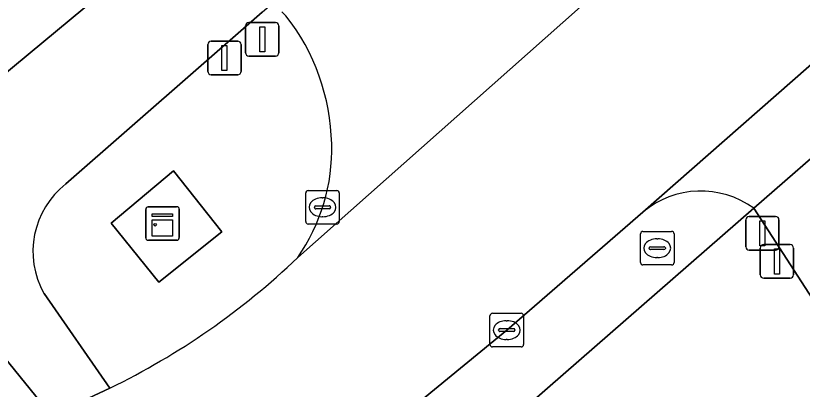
# Model space of a CAD drawing. Extents: x 157793 to 159380, y 380877 to 382313.
# Drawn here: x 159194.01 to 159217.44, y 382172.91 to 382184.04 of the extents above; entities that cross this region are included whole.
import ezdxf

# ---------------------------------------------------------------- set-up
doc = ezdxf.new("R2010")
doc.units = 0
for name, color, linetype in [('IMGEO_Afsluitpaal', 7, 'Continuous'), ('IMGEO_Brandkraan', 7, 'Continuous'), ('IMGEO_Drukknoppaal', 7, 'Continuous'), ('IMGEO_Fietspad_gesloten', 7, 'Continuous'), ('IMGEO_Fietspad_open', 7, 'Continuous'), ('IMGEO_Groenvoorziening', 7, 'Continuous'), ('IMGEO_Kast', 7, 'Continuous'), ('IMGEO_Kolk', 7, 'Continuous'), ('IMGEO_Rijbaan_lokaal_gesloten', 7, 'Continuous'), ('IMGEO_Rijbaan_lokaal_open', 7, 'Continuous'), ('IMGEO_Terreindeel_open', 7, 'Continuous'), ('IMGEO_Verkeersbordpaal', 7, 'Continuous'), ('IMGEO_Verkeerseiland_groen', 7, 'Continuous'), ('IMGEO_Verkeersregelinstallatiepaal', 7, 'Continuous'), ('IMGEO_Voetpad_open', 7, 'Continuous')]:
    doc.layers.add(name, color=color, linetype=linetype)

msp = doc.modelspace()

# ---------------------------------------------------------------- linework, layer by layer
at = {"layer": 'IMGEO_Afsluitpaal'}
for p, q in [((159215.857, 382178.055), (159216.647, 382178.055)), ((159216.647, 382178.055), (159215.857, 382178.055)), ((159215.757, 382177.155), (159215.757, 382177.955)), ((159215.757, 382177.955), (159215.757, 382177.155)), ((159216.747, 382177.955), (159216.747, 382177.155)), ((159216.747, 382177.155), (159216.747, 382177.955)), ((159216.647, 382177.055), (159215.857, 382177.055)), ((159215.857, 382177.055), (159216.647, 382177.055))]:
    msp.add_line(p, q, dxfattribs=at)
msp.add_lwpolyline([(159216.177, 382177.93), (159216.327, 382177.93), (159216.327, 382177.18), (159216.177, 382177.18), (159216.177, 382177.93)], dxfattribs=at)
for centre, start, end in [((159215.857, 382177.955), 90, 180), ((159215.857, 382177.955), 90, 180), ((159216.647, 382177.955), 0, 90), ((159216.647, 382177.955), 360, 90), ((159215.857, 382177.155), 180, 270), ((159215.857, 382177.155), 180, 270), ((159216.647, 382177.155), 270, 0), ((159216.647, 382177.155), 270, 0)]:
    msp.add_arc(centre, 0.1, start, end, dxfattribs=at)
at = {"layer": 'IMGEO_Brandkraan'}
for p, q in [((159212.696, 382177.611), (159213.548, 382177.611)), ((159212.621, 382176.685), (159212.621, 382177.537)), ((159213.109, 382177.391), (159213.134, 382177.391)), ((159213.622, 382177.537), (159213.622, 382176.685)), ((159212.88, 382177.105), (159212.88, 382177.117)), ((159212.923, 382177.154), (159213.321, 382177.154)), ((159213.364, 382177.117), (159213.364, 382177.105)), ((159213.318, 382177.068), (159212.92, 382177.068)), ((159213.132, 382176.831), (159213.107, 382176.831)), ((159213.548, 382176.611), (159212.696, 382176.611))]:
    msp.add_line(p, q, dxfattribs=at)
for points in [[(159212.696, 382177.611), (159213.548, 382177.611)], [(159212.621, 382176.685), (159212.621, 382177.537)], [(159213.622, 382177.537), (159213.622, 382176.685)], [(159213.548, 382176.611), (159212.696, 382176.611)]]:
    msp.add_lwpolyline(points, dxfattribs=at)
for centre, radius, start, end in [((159212.698, 382177.535), 0.0765, 91.552, 178.448), ((159212.698, 382177.535), 0.0765, 91.552, 178.448), ((159213.546, 382177.535), 0.0765, 1.552, 88.448), ((159213.546, 382177.535), 0.0765, 1.552, 88.448), ((159212.92, 382177.114), 0.0403, 85.8775, 175.7526), ((159212.917, 382177.104), 0.0366, 178.938, 274.7102), ((159213.321, 382177.111), 0.043, 264.8664, 352.4533), ((159213.325, 382177.116), 0.0386, 1.7309, 96.639), ((159212.698, 382176.687), 0.0765, 181.552, 268.448), ((159212.698, 382176.687), 0.0765, 181.552, 268.448), ((159213.546, 382176.687), 0.0765, 271.552, 358.448), ((159213.546, 382176.687), 0.0765, 271.552, 358.448)]:
    msp.add_arc(centre, radius, start, end, dxfattribs=at)
for centre, major_axis, ratio, start_param, end_param in [((159213.108, 382177.111), (-0.387, 0.002), 0.722429, 4.712389, 7.853982), ((159213.133, 382177.111), (-0.39, 0.002), 0.717154, 1.570796, 4.712389)]:
    msp.add_ellipse(centre, major_axis=major_axis, ratio=ratio, start_param=start_param, end_param=end_param, dxfattribs=at)
at = {"layer": 'IMGEO_Drukknoppaal'}
for p, q in [((159199.833, 382183.278), (159200.623, 382183.278)), ((159200.623, 382183.278), (159199.833, 382183.278)), ((159199.733, 382182.378), (159199.733, 382183.178)), ((159199.733, 382183.178), (159199.733, 382182.378)), ((159200.723, 382183.178), (159200.723, 382182.378)), ((159200.723, 382182.378), (159200.723, 382183.178)), ((159200.623, 382182.278), (159199.833, 382182.278)), ((159199.833, 382182.278), (159200.623, 382182.278))]:
    msp.add_line(p, q, dxfattribs=at)
msp.add_lwpolyline([(159200.153, 382183.153), (159200.303, 382183.153), (159200.303, 382182.403), (159200.153, 382182.403), (159200.153, 382183.153)], dxfattribs=at)
for centre, start, end in [((159199.833, 382183.178), 90, 180), ((159199.833, 382183.178), 90, 180), ((159200.623, 382183.178), 0, 90), ((159200.623, 382183.178), 360, 90), ((159199.833, 382182.378), 180, 270), ((159199.833, 382182.378), 180, 270), ((159200.623, 382182.378), 270, 0), ((159200.623, 382182.378), 270, 0)]:
    msp.add_arc(centre, 0.1, start, end, dxfattribs=at)
at = {"layer": 'IMGEO_Fietspad_gesloten'}
for points in [[(159212.635, 382198.587), (159212.071, 382198.099), (159197.001, 382185.065), (159196.888, 382184.968), (159191.87, 382180.801)], [(159195.508, 382179.024), (159201.356, 382184.144), (159213.99, 382195.103)], [(159222.113, 382175.471), (159218.693, 382180.646), (159215.996, 382178.3), (159219.362, 382173.097)], [(159193.499, 382174.064), (159195.081, 382172.126), (159196.817, 382172.943), (159194.854, 382175.765)]]:
    msp.add_lwpolyline(points, dxfattribs=at)
msp.add_arc((159197.065, 382177.016), 2.541, 127.7952, 209.5106, dxfattribs=at)
at = {"layer": 'IMGEO_Fietspad_open'}
for points in [[(159219.094, 382183.805), (159212.694, 382178.187)], [(159215.996, 382178.3), (159218.693, 382180.646)]]:
    msp.add_lwpolyline(points, dxfattribs=at)
msp.add_arc((159214.417, 382176.13), 2.683, 53.96, 129.96, dxfattribs=at)
at = {"layer": 'IMGEO_Groenvoorziening'}
msp.add_lwpolyline([(159219.362, 382173.097), (159215.996, 382178.3), (159207.91, 382171.242), (159212.522, 382163.88), (159217.077, 382161.657), (159221.283, 382155.116)], dxfattribs=at)
at = {"layer": 'IMGEO_Kast'}
for p, q in [((159197.959, 382178.345), (159198.8, 382178.345)), ((159198.8, 382178.345), (159197.959, 382178.345)), ((159197.884, 382177.42), (159197.884, 382178.261)), ((159197.884, 382178.261), (159197.884, 382177.42)), ((159198.884, 382178.27), (159198.884, 382177.429)), ((159198.884, 382177.429), (159198.884, 382178.27)), ((159198.809, 382177.345), (159197.968, 382177.345)), ((159197.968, 382177.345), (159198.809, 382177.345))]:
    msp.add_line(p, q, dxfattribs=at)
for points in [[(159198.079, 382178.135), (159198.679, 382178.135), (159198.679, 382178.05), (159198.079, 382178.05), (159198.079, 382178.135)], [(159198.079, 382177.96), (159198.679, 382177.96), (159198.679, 382177.471), (159198.079, 382177.471), (159198.079, 382177.96)]]:
    msp.add_lwpolyline(points, dxfattribs=at)
msp.add_circle((159198.163, 382177.809), 0.0377, dxfattribs=at)
for centre, start, end in [((159197.962, 382178.267), 92.4484, 184.2845), ((159197.962, 382178.267), 92.4484, 184.2845), ((159198.806, 382178.267), 2.4484, 94.2845), ((159198.806, 382178.267), 2.4484, 94.2845), ((159197.962, 382177.423), 182.4484, 274.2845), ((159197.962, 382177.423), 182.4484, 274.2845), ((159198.806, 382177.423), 272.4484, 4.2845), ((159198.806, 382177.423), 272.4484, 4.2845)]:
    msp.add_arc(centre, 0.0779, start, end, dxfattribs=at)
at = {"layer": 'IMGEO_Kolk'}
for p, q in [((159202.649, 382177.903), (159202.649, 382178.755)), ((159202.724, 382178.829), (159203.576, 382178.829)), ((159203.65, 382178.755), (159203.65, 382177.903)), ((159203.137, 382178.609), (159203.162, 382178.609)), ((159202.908, 382178.323), (159202.908, 382178.335)), ((159203.346, 382178.286), (159202.948, 382178.286)), ((159202.951, 382178.372), (159203.349, 382178.372)), ((159203.392, 382178.335), (159203.392, 382178.323)), ((159203.16, 382178.049), (159203.135, 382178.049)), ((159203.576, 382177.829), (159202.724, 382177.829)), ((159208.137, 382174.245), (159208.137, 382175.097)), ((159208.212, 382175.171), (159209.064, 382175.171)), ((159209.138, 382175.097), (159209.138, 382174.245)), ((159208.625, 382174.951), (159208.65, 382174.951)), ((159208.396, 382174.665), (159208.396, 382174.677)), ((159208.834, 382174.628), (159208.436, 382174.628)), ((159208.439, 382174.714), (159208.837, 382174.714)), ((159208.88, 382174.677), (159208.88, 382174.665)), ((159208.648, 382174.391), (159208.623, 382174.391)), ((159209.064, 382174.171), (159208.212, 382174.171))]:
    msp.add_line(p, q, dxfattribs=at)
for points in [[(159202.649, 382177.903), (159202.649, 382178.755)], [(159202.724, 382178.829), (159203.576, 382178.829)], [(159203.65, 382178.755), (159203.65, 382177.903)], [(159203.576, 382177.829), (159202.724, 382177.829)], [(159208.137, 382174.245), (159208.137, 382175.097)], [(159208.212, 382175.171), (159209.064, 382175.171)], [(159209.138, 382175.097), (159209.138, 382174.245)], [(159209.064, 382174.171), (159208.212, 382174.171)]]:
    msp.add_lwpolyline(points, dxfattribs=at)
for centre, radius, start, end in [((159202.726, 382178.753), 0.0765, 91.552, 178.448), ((159202.726, 382178.753), 0.0765, 91.552, 178.448), ((159203.574, 382178.753), 0.0765, 1.552, 88.448), ((159203.574, 382178.753), 0.0765, 1.552, 88.448), ((159202.948, 382178.332), 0.0403, 85.8775, 175.7526), ((159202.945, 382178.322), 0.0366, 178.938, 274.7102), ((159203.349, 382178.329), 0.043, 264.8664, 352.4533), ((159203.353, 382178.334), 0.0386, 1.7309, 96.639), ((159202.726, 382177.905), 0.0765, 181.552, 268.448), ((159202.726, 382177.905), 0.0765, 181.552, 268.448), ((159203.574, 382177.905), 0.0765, 271.552, 358.448), ((159203.574, 382177.905), 0.0765, 271.552, 358.448), ((159208.214, 382175.095), 0.0765, 91.552, 178.448), ((159208.214, 382175.095), 0.0765, 91.552, 178.448), ((159209.062, 382175.095), 0.0765, 1.552, 88.448), ((159209.062, 382175.095), 0.0765, 1.552, 88.448), ((159208.436, 382174.674), 0.0403, 85.8775, 175.7526), ((159208.433, 382174.664), 0.0366, 178.938, 274.7102), ((159208.837, 382174.671), 0.043, 264.8664, 352.4533), ((159208.841, 382174.676), 0.0386, 1.7309, 96.639), ((159208.214, 382174.247), 0.0765, 181.552, 268.448), ((159208.214, 382174.247), 0.0765, 181.552, 268.448), ((159209.062, 382174.247), 0.0765, 271.552, 358.448), ((159209.062, 382174.247), 0.0765, 271.552, 358.448)]:
    msp.add_arc(centre, radius, start, end, dxfattribs=at)
for centre, major_axis, ratio, start_param, end_param in [((159203.136, 382178.329), (-0.387, 0.002), 0.722429, 4.712389, 7.853982), ((159203.161, 382178.329), (-0.39, 0.002), 0.717154, 1.570796, 4.712389), ((159208.624, 382174.671), (-0.387, 0.002), 0.722429, 4.712389, 7.853982), ((159208.649, 382174.671), (-0.39, 0.002), 0.717154, 1.570796, 4.712389)]:
    msp.add_ellipse(centre, major_axis=major_axis, ratio=ratio, start_param=start_param, end_param=end_param, dxfattribs=at)
at = {"layer": 'IMGEO_Rijbaan_lokaal_gesloten'}
for points in [[(159202.412, 382176.829), (159220.741, 382193.101)], [(159201.939, 382184.147), (159202.059, 382184.035)]]:
    msp.add_lwpolyline(points, dxfattribs=at)
for centre, radius, start, end in [((159197.022, 382180.081), 6.403, 1.2603, 38.133), ((159197.765, 382180.062), 5.661, 325.168, 1.6164)]:
    msp.add_arc(centre, radius, start, end, dxfattribs=at)
at = {"layer": 'IMGEO_Rijbaan_lokaal_open'}
for points in [[(159225.909, 382198.443), (159225.419, 382197.739), (159224.612, 382196.647), (159222.553, 382194.706), (159220.741, 382193.101), (159202.412, 382176.829)], [(159202.965, 382170.17), (159204.827, 382171.537), (159208.638, 382174.671), (159212.694, 382178.187), (159219.094, 382183.805), (159224.99, 382188.984)], [(159196.817, 382172.943), (159195.081, 382172.126), (159192.336, 382170.994), (159191.985, 382170.848), (159189.707, 382169.79), (159188.849, 382169.375)]]:
    msp.add_lwpolyline(points, dxfattribs=at)
msp.add_arc((159187.093, 382192.914), 22.213, 295.9615, 313.6022, dxfattribs=at)
at = {"layer": 'IMGEO_Terreindeel_open'}
msp.add_lwpolyline([(159198.276, 382176.102), (159200.146, 382177.601), (159198.712, 382179.412), (159196.853, 382177.851)], close=True, dxfattribs=at)
at = {"layer": 'IMGEO_Verkeersbordpaal'}
for p, q in [((159216.191, 382176.316), (159216.191, 382177.116)), ((159216.191, 382177.116), (159216.191, 382176.316)), ((159216.291, 382177.216), (159217.081, 382177.216)), ((159217.081, 382177.216), (159216.291, 382177.216)), ((159217.181, 382177.116), (159217.181, 382176.316)), ((159217.181, 382176.316), (159217.181, 382177.116)), ((159217.081, 382176.216), (159216.291, 382176.216)), ((159216.291, 382176.216), (159217.081, 382176.216))]:
    msp.add_line(p, q, dxfattribs=at)
msp.add_lwpolyline([(159216.611, 382177.091), (159216.761, 382177.091), (159216.761, 382176.341), (159216.611, 382176.341), (159216.611, 382177.091)], dxfattribs=at)
for centre, start, end in [((159216.291, 382177.116), 90, 180), ((159216.291, 382177.116), 90, 180), ((159217.081, 382177.116), 0, 90), ((159217.081, 382177.116), 360, 90), ((159216.291, 382176.316), 180, 270), ((159216.291, 382176.316), 180, 270), ((159217.081, 382176.316), 270, 0), ((159217.081, 382176.316), 270, 0)]:
    msp.add_arc(centre, 0.1, start, end, dxfattribs=at)
at = {"layer": 'IMGEO_Verkeerseiland_groen'}
for points in [[(159191.87, 382180.801), (159196.888, 382184.968)], [(159201.356, 382184.144), (159195.508, 382179.024)], [(159202.059, 382184.035), (159201.939, 382184.147)], [(159194.854, 382175.765), (159196.817, 382172.943)]]:
    msp.add_lwpolyline(points, dxfattribs=at)
msp.add_lwpolyline([(159200.146, 382177.601), (159198.276, 382176.102), (159196.853, 382177.851), (159198.712, 382179.412)], close=True, dxfattribs=at)
for centre, radius, start, end in [((159197.022, 382180.081), 6.403, 1.2603, 38.133), ((159197.765, 382180.062), 5.661, 325.168, 1.6164), ((159197.065, 382177.016), 2.541, 127.7952, 209.5106), ((159187.093, 382192.914), 22.213, 295.9615, 313.6022)]:
    msp.add_arc(centre, radius, start, end, dxfattribs=at)
at = {"layer": 'IMGEO_Verkeersregelinstallatiepaal'}
for p, q in [((159200.859, 382182.934), (159200.859, 382183.734)), ((159200.859, 382183.734), (159200.859, 382182.934)), ((159200.959, 382183.834), (159201.749, 382183.834)), ((159201.749, 382183.834), (159200.959, 382183.834)), ((159201.849, 382183.734), (159201.849, 382182.934)), ((159201.849, 382182.934), (159201.849, 382183.734)), ((159201.749, 382182.834), (159200.959, 382182.834)), ((159200.959, 382182.834), (159201.749, 382182.834))]:
    msp.add_line(p, q, dxfattribs=at)
msp.add_lwpolyline([(159201.279, 382183.709), (159201.429, 382183.709), (159201.429, 382182.959), (159201.279, 382182.959), (159201.279, 382183.709)], dxfattribs=at)
for centre, start, end in [((159200.959, 382183.734), 90, 180), ((159200.959, 382183.734), 90, 180), ((159201.749, 382183.734), 0, 90), ((159201.749, 382183.734), 360, 90), ((159200.959, 382182.934), 180, 270), ((159200.959, 382182.934), 180, 270), ((159201.749, 382182.934), 270, 0), ((159201.749, 382182.934), 270, 0)]:
    msp.add_arc(centre, 0.1, start, end, dxfattribs=at)
at = {"layer": 'IMGEO_Voetpad_open'}
for points in [[(159181.943, 382149.518), (159190.06, 382155.954), (159193.318, 382158.646), (159199.494, 382163.902), (159205.082, 382168.776), (159207.91, 382171.242), (159215.996, 382178.3)], [(159212.694, 382178.187), (159208.638, 382174.671), (159204.827, 382171.537), (159204.961, 382171.376), (159192.284, 382160.529), (159185.765, 382155.358)], [(159189.689, 382174.171), (159191.487, 382172.013), (159192.336, 382170.994), (159195.081, 382172.126), (159193.499, 382174.064)]]:
    msp.add_lwpolyline(points, dxfattribs=at)
msp.add_arc((159214.417, 382176.13), 2.683, 53.96, 129.96, dxfattribs=at)

doc.saveas('drawing.dxf')
